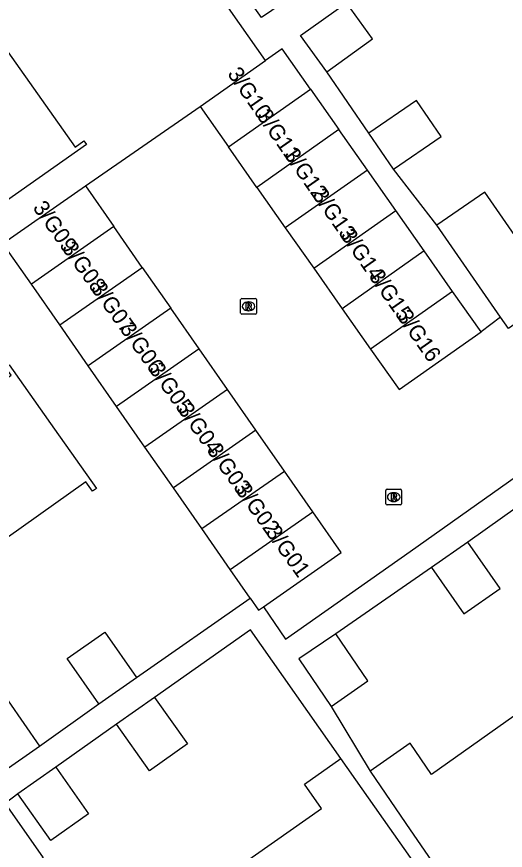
# Model space of a CAD drawing. Extents: x 159353 to 160616, y 385893 to 387321.
# Drawn here: x 160375.4 to 160406.4, y 386612.3 to 386665.3 of the extents above; entities that cross this region are included whole.
import ezdxf

# ---------------------------------------------------------------- set-up
doc = ezdxf.new("R2010")
doc.units = 0
for name, color, linetype in [('IMGEO_Muur', 7, 'Continuous'), ('IMGEO_Pand', 7, 'Continuous'), ('IMGEO_Pand_nummerreeks', 7, 'Continuous'), ('IMGEO_Rijbaan_lokaal_open', 7, 'Continuous'), ('IMGEO_Rioolput', 7, 'Continuous'), ('IMGEO_Voetpad_open', 7, 'Continuous')]:
    doc.layers.add(name, color=color, linetype=linetype)

msp = doc.modelspace()

# ---------------------------------------------------------------- linework, layer by layer
at = {"layer": 'IMGEO_Muur'}
msp.add_lwpolyline([(160379.768, 386654.513), (160387.047, 386659.554)], dxfattribs=at)
at = {"layer": 'IMGEO_Pand'}
for points in [[(160395.106, 386661.749), (160393.436, 386664.06), (160396.365, 386666.142)], [(160395.106, 386661.749), (160398.001, 386663.841), (160396.365, 386666.142)], [(160374.84, 386663.03), (160379.117, 386656.979), (160379.669, 386657.368), (160379.824, 386657.147), (160371.73, 386651.445), (160371.537, 386651.72), (160372.118, 386652.129), (160367.882, 386658.113)], [(160394.069, 386660.654), (160392.262, 386663.223), (160391.2, 386662.476)], [(160387.047, 386659.554), (160391.2, 386662.476)], [(160388.853, 386656.986), (160394.069, 386660.654)], [(160394.069, 386660.654), (160395.875, 386658.086)], [(160399.34, 386655.576), (160402.367, 386657.653), (160400.795, 386659.942), (160397.768, 386657.865)], [(160387.047, 386659.554), (160388.853, 386656.986)], [(160395.875, 386658.086), (160390.66, 386654.418)], [(160397.682, 386655.517), (160395.875, 386658.086)], [(160399.34, 386655.576), (160397.768, 386657.865)], [(160390.66, 386654.418), (160388.853, 386656.986)], [(160397.682, 386655.517), (160392.466, 386651.849)], [(160399.488, 386652.949), (160397.682, 386655.517)], [(160376.328, 386648.265), (160374.523, 386650.852), (160379.768, 386654.513)], [(160379.768, 386654.513), (160381.573, 386651.926)], [(160390.66, 386654.418), (160392.466, 386651.849)], [(160409.68, 386647.564), (160405.136, 386654.113), (160402.102, 386652.009)], [(160394.273, 386649.28), (160399.488, 386652.949)], [(160401.295, 386650.38), (160399.488, 386652.949)], [(160381.573, 386651.926), (160376.328, 386648.265)], [(160383.379, 386649.339), (160381.573, 386651.926)], [(160392.466, 386651.849), (160394.273, 386649.28)], [(160406.144, 386646.184), (160402.102, 386652.009)], [(160401.295, 386650.38), (160396.079, 386646.712)], [(160403.101, 386647.812), (160401.295, 386650.38)], [(160378.134, 386645.679), (160383.379, 386649.339)], [(160383.379, 386649.339), (160385.184, 386646.753)], [(160394.273, 386649.28), (160396.079, 386646.712)], [(160378.134, 386645.679), (160376.328, 386648.265)], [(160403.101, 386647.812), (160397.886, 386644.143)], [(160404.908, 386645.243), (160403.101, 386647.812)], [(160409.68, 386647.564), (160406.647, 386645.459), (160406.144, 386646.184)], [(160385.184, 386646.753), (160379.939, 386643.092)], [(160386.99, 386644.166), (160385.184, 386646.753)], [(160396.079, 386646.712), (160397.886, 386644.143)], [(160379.939, 386643.092), (160378.134, 386645.679)], [(160397.886, 386644.143), (160399.693, 386641.574), (160404.908, 386645.243)], [(160386.99, 386644.166), (160381.745, 386640.505)], [(160388.795, 386641.579), (160386.99, 386644.166)], [(160368.982, 386638.193), (160375.048, 386642.487), (160374.696, 386642.984), (160374.914, 386643.139), (160377.802, 386639.058), (160380.459, 386635.304), (160380.218, 386635.134), (160379.801, 386635.723), (160373.76, 386631.447)], [(160381.745, 386640.505), (160379.939, 386643.092)], [(160388.795, 386641.579), (160383.55, 386637.918)], [(160390.601, 386638.992), (160388.795, 386641.579)], [(160383.55, 386637.918), (160381.745, 386640.505)], [(160390.601, 386638.992), (160385.356, 386635.331)], [(160392.406, 386636.406), (160390.601, 386638.992)], [(160385.356, 386635.331), (160383.55, 386637.918)], [(160387.161, 386632.745), (160392.406, 386636.406)], [(160394.212, 386633.819), (160392.406, 386636.406)], [(160387.161, 386632.745), (160385.356, 386635.331)], [(160388.966, 386630.158), (160394.212, 386633.819)], [(160391.077, 386627.784), (160396.017, 386631.232), (160394.212, 386633.819)], [(160388.966, 386630.158), (160387.161, 386632.745)], [(160401.763, 386630.269), (160403.814, 386627.334), (160406.12, 386628.944), (160404.069, 386631.88)], [(160404.069, 386631.88), (160401.763, 386630.269)], [(160390.238, 386628.336), (160388.966, 386630.158)], [(160390.238, 386628.336), (160390.772, 386627.571), (160391.077, 386627.784)], [(160380.617, 386621.625), (160378.614, 386624.501), (160381.008, 386626.168), (160383.01, 386623.291)], [(160395.686, 386626.073), (160393.336, 386624.483), (160395.388, 386621.45)], [(160395.388, 386621.45), (160397.715, 386623.075), (160395.686, 386626.073)], [(160380.617, 386621.625), (160383.01, 386623.291)], [(160374.456, 386617.264), (160372.453, 386620.14), (160374.847, 386621.807), (160376.849, 386618.93)], [(160384.156, 386622.031), (160386.242, 386619.07), (160383.833, 386617.374), (160381.747, 386620.335)], [(160384.156, 386622.031), (160381.747, 386620.335)], [(160407.995, 386621.567), (160401.767, 386617.132), (160400.395, 386619.132), (160397.864, 386617.342)], [(160374.456, 386617.264), (160376.849, 386618.93)], [(160388.586, 386610.625), (160394.767, 386614.982), (160393.68, 386616.524), (160395.993, 386618.151)], [(160401.983, 386609.637), (160399.106, 386613.727), (160395.993, 386618.151)], [(160377.88, 386617.606), (160379.966, 386614.645), (160377.557, 386612.949), (160375.471, 386615.91)], [(160377.88, 386617.606), (160375.471, 386615.91)], [(160397.864, 386617.342), (160400.136, 386614.021), (160402.96, 386609.895)], [(160374.658, 386615.289), (160377.081, 386611.835), (160371.718, 386608.073), (160369.295, 386611.526)]]:
    msp.add_lwpolyline(points, dxfattribs=at)
at = {"layer": 'IMGEO_Rijbaan_lokaal_open'}
for points in [[(160379.768, 386654.513), (160387.047, 386659.554)], [(160391.077, 386627.784), (160392.489, 386625.721), (160400.403, 386631.301), (160428.088, 386650.897), (160436.704, 386656.955)], [(160406.144, 386646.184), (160404.908, 386645.243)]]:
    msp.add_lwpolyline(points, dxfattribs=at)
at = {"layer": 'IMGEO_Rioolput'}
for p, q in [((160389.63, 386646.435), (160389.63, 386647.287)), ((160389.705, 386647.361), (160390.557, 386647.361)), ((160390.118, 386647.141), (160390.143, 386647.141)), ((160390.631, 386647.287), (160390.631, 386646.435)), ((160390.141, 386646.581), (160390.116, 386646.581)), ((160390.557, 386646.361), (160389.705, 386646.361)), ((160398.856, 386634.323), (160398.856, 386635.175)), ((160398.931, 386635.249), (160399.783, 386635.249)), ((160399.344, 386635.029), (160399.369, 386635.029)), ((160399.857, 386635.175), (160399.857, 386634.323)), ((160399.783, 386634.249), (160398.931, 386634.249)), ((160399.367, 386634.469), (160399.342, 386634.469))]:
    msp.add_line(p, q, dxfattribs=at)
for points in [[(160389.63, 386646.435), (160389.63, 386647.287)], [(160389.705, 386647.361), (160390.557, 386647.361)], [(160390.219, 386647.059), (160389.967, 386647.061), (160389.967, 386646.661)], [(160390.145, 386646.98), (160390.091, 386646.98), (160390.091, 386646.899)], [(160390.631, 386647.287), (160390.631, 386646.435)], [(160389.967, 386646.661), (160390.091, 386646.661), (160390.091, 386646.823), (160390.102, 386646.823)], [(160390.091, 386646.899), (160390.143, 386646.899)], [(160390.149, 386646.794), (160390.22, 386646.661), (160390.36, 386646.661), (160390.295, 386646.787)], [(160390.557, 386646.361), (160389.705, 386646.361)], [(160398.856, 386634.323), (160398.856, 386635.175)], [(160398.931, 386635.249), (160399.783, 386635.249)], [(160399.445, 386634.947), (160399.193, 386634.949), (160399.193, 386634.549)], [(160399.371, 386634.868), (160399.317, 386634.868), (160399.317, 386634.787)], [(160399.317, 386634.787), (160399.369, 386634.787)], [(160399.857, 386635.175), (160399.857, 386634.323)], [(160399.783, 386634.249), (160398.931, 386634.249)], [(160399.193, 386634.549), (160399.317, 386634.549), (160399.317, 386634.711), (160399.328, 386634.711)], [(160399.375, 386634.682), (160399.446, 386634.549), (160399.586, 386634.549), (160399.521, 386634.675)]]:
    msp.add_lwpolyline(points, dxfattribs=at)
for centre, radius, start, end in [((160389.707, 386647.285), 0.0765, 91.552, 178.448), ((160389.707, 386647.285), 0.0765, 91.552, 178.448), ((160390.151, 386646.884), 0.0964, 77.0061, 93.1865), ((160390.165, 386646.941), 0.0378, 276.6634, 79.6772), ((160390.218, 386646.949), 0.109, 350.3612, 89.416), ((160390.555, 386647.285), 0.0765, 1.552, 88.448), ((160390.555, 386647.285), 0.0765, 1.552, 88.448), ((160389.707, 386646.437), 0.0765, 181.552, 268.448), ((160389.707, 386646.437), 0.0765, 181.552, 268.448), ((160390.101, 386646.77), 0.0533, 26.0293, 88.6989), ((160390.127, 386647.088), 0.19, 274.7715, 282.9687), ((160390.216, 386646.949), 0.112, 277.5842, 350.9817), ((160390.2, 386646.734), 0.108, 29.5134, 73.7905), ((160390.555, 386646.437), 0.0765, 271.552, 358.448), ((160390.555, 386646.437), 0.0765, 271.552, 358.448), ((160398.933, 386635.173), 0.0765, 91.552, 178.448), ((160398.933, 386635.173), 0.0765, 91.552, 178.448), ((160399.353, 386634.976), 0.19, 274.7715, 282.9687), ((160399.377, 386634.772), 0.0964, 77.0061, 93.1865), ((160399.391, 386634.829), 0.0378, 276.6634, 79.6772), ((160399.444, 386634.837), 0.109, 350.3612, 89.416), ((160399.442, 386634.837), 0.112, 277.5842, 350.9817), ((160399.781, 386635.173), 0.0765, 1.552, 88.448), ((160399.781, 386635.173), 0.0765, 1.552, 88.448), ((160398.933, 386634.325), 0.0765, 181.552, 268.448), ((160398.933, 386634.325), 0.0765, 181.552, 268.448), ((160399.327, 386634.658), 0.0533, 26.0293, 88.6989), ((160399.426, 386634.622), 0.108, 29.5134, 73.7905), ((160399.781, 386634.325), 0.0765, 271.552, 358.448), ((160399.781, 386634.325), 0.0765, 271.552, 358.448)]:
    msp.add_arc(centre, radius, start, end, dxfattribs=at)
for centre, major_axis, ratio, start_param, end_param in [((160390.117, 386646.861), (-0.387, 0.002), 0.722429, 4.712389, 7.853982), ((160390.142, 386646.861), (-0.39, 0.002), 0.717154, 1.570796, 4.712389), ((160399.343, 386634.749), (-0.387, 0.002), 0.722429, 4.712389, 7.853982), ((160399.368, 386634.749), (-0.39, 0.002), 0.717154, 1.570796, 4.712389)]:
    msp.add_ellipse(centre, major_axis=major_axis, ratio=ratio, start_param=start_param, end_param=end_param, dxfattribs=at)
at = {"layer": 'IMGEO_Voetpad_open'}
for points in [[(160402.496, 386673.041), (160390.944, 386665.212), (160383.994, 386674.972)], [(160391.2, 386662.476), (160387.203, 386668.188)], [(160397.768, 386657.865), (160395.106, 386661.749)], [(160402.102, 386652.009), (160399.34, 386655.576)], [(160408.322, 386634.924), (160404.069, 386631.88)], [(160401.763, 386630.269), (160395.686, 386626.073)], [(160383.01, 386623.291), (160390.238, 386628.336)], [(160395.993, 386618.151), (160390.246, 386626.318), (160384.156, 386622.031)], [(160376.849, 386618.93), (160380.617, 386621.625)], [(160395.388, 386621.45), (160397.864, 386617.342)], [(160381.747, 386620.335), (160377.88, 386617.606)], [(160375.471, 386615.91), (160374.658, 386615.289)]]:
    msp.add_lwpolyline(points, dxfattribs=at)

# ---------------------------------------------------------------- texts
at = {"layer": 'IMGEO_Pand_nummerreeks'}
for s, rotation, p in [('3/G10', 304.9674, (160388.754, 386661.622)), ('3/G11', 304.9684, (160390.611, 386658.967)), ('3/G12', 304.9684, (160392.339, 386656.495)), ('3/G13', 304.9684, (160394.138, 386653.923)), ('3/G09', 305.6889, (160376.382, 386653.119)), ('3/G14', 304.9684, (160395.934, 386651.356)), ('3/G08', 305.6889, (160378.227, 386650.551)), ('3/G15', 304.9684, (160397.729, 386648.789)), ('3/G07', 305.6889, (160380.066, 386647.99)), ('3/G16', 304.9684, (160399.524, 386646.222)), ('3/G06', 305.6889, (160381.907, 386645.427)), ('3/G05', 305.6889, (160383.748, 386642.864)), ('3/G04', 305.6889, (160385.59, 386640.301)), ('3/G03', 305.6889, (160387.431, 386637.738)), ('3/G02', 305.6889, (160389.268, 386635.18)), ('3/G01', 305.6893, (160391.177, 386632.521))]:
    msp.add_text(s, height=1, rotation=rotation, dxfattribs=at).set_placement(p)

doc.saveas('drawing.dxf')
